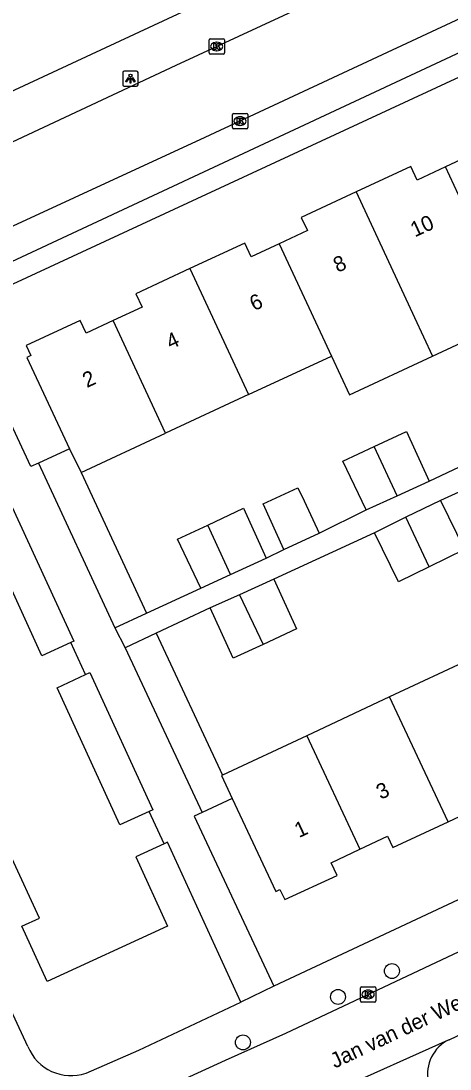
# Model space of a CAD drawing. Extents: x 160037 to 160839, y 385326 to 386441.
# Drawn here: x 160563.5 to 160591.7, y 385928.3 to 385997.1 of the extents above; entities that cross this region are included whole.
import ezdxf

# ---------------------------------------------------------------- set-up
doc = ezdxf.new("R2010")
doc.units = 0
for name, color, linetype in [('IMGEO_Boom', 7, 'Continuous'), ('IMGEO_Kolk', 7, 'Continuous'), ('IMGEO_Lichtpunt', 7, 'Continuous'), ('IMGEO_Openbare_ruimte_label', 7, 'Continuous'), ('IMGEO_Pand', 7, 'Continuous'), ('IMGEO_Pand_nummerreeks', 7, 'Continuous'), ('IMGEO_Rijbaan_lokaal_open', 7, 'Continuous'), ('IMGEO_Voetpad_open', 7, 'Continuous')]:
    doc.layers.add(name, color=color, linetype=linetype)

msp = doc.modelspace()

# ---------------------------------------------------------------- linework, layer by layer
at = {"layer": 'IMGEO_Boom'}
for centre in [(160587.869, 385934.766), (160584.336, 385933.07), (160578.098, 385930.082)]:
    msp.add_circle(centre, 0.489, dxfattribs=at)
at = {"layer": 'IMGEO_Kolk'}
for p, q in [((160575.879, 385994.972), (160575.879, 385995.824)), ((160575.954, 385995.898), (160576.806, 385995.898)), ((160576.367, 385995.678), (160576.392, 385995.678)), ((160576.88, 385995.824), (160576.88, 385994.972)), ((160576.39, 385995.118), (160576.365, 385995.118)), ((160576.806, 385994.898), (160575.954, 385994.898)), ((160577.41, 385990.079), (160577.41, 385990.931)), ((160577.485, 385991.005), (160578.337, 385991.005)), ((160578.411, 385990.931), (160578.411, 385990.079)), ((160577.921, 385990.225), (160577.896, 385990.225)), ((160577.898, 385990.785), (160577.923, 385990.785)), ((160578.337, 385990.005), (160577.485, 385990.005)), ((160585.808, 385932.806), (160585.808, 385933.658)), ((160585.883, 385933.732), (160586.735, 385933.732)), ((160586.296, 385933.512), (160586.321, 385933.512)), ((160586.809, 385933.658), (160586.809, 385932.806)), ((160586.735, 385932.732), (160585.883, 385932.732)), ((160586.319, 385932.952), (160586.294, 385932.952))]:
    msp.add_line(p, q, dxfattribs=at)
for points in [[(160575.879, 385994.972), (160575.879, 385995.824)], [(160575.954, 385995.898), (160576.806, 385995.898)], [(160576.88, 385995.824), (160576.88, 385994.972)], [(160576.2, 385995.598), (160576.323, 385995.598), (160576.323, 385995.447), (160576.453, 385995.598), (160576.617, 385995.598), (160576.471, 385995.447), (160576.624, 385995.198), (160576.472, 385995.198), (160576.387, 385995.362), (160576.323, 385995.295), (160576.323, 385995.198), (160576.2, 385995.198), (160576.2, 385995.598)], [(160576.806, 385994.898), (160575.954, 385994.898)], [(160577.41, 385990.079), (160577.41, 385990.931)], [(160577.485, 385991.005), (160578.337, 385991.005)], [(160578.411, 385990.931), (160578.411, 385990.079)], [(160577.731, 385990.705), (160577.854, 385990.705), (160577.854, 385990.554), (160577.984, 385990.705), (160578.148, 385990.705), (160578.002, 385990.554), (160578.155, 385990.305), (160578.003, 385990.305), (160577.918, 385990.469), (160577.854, 385990.402), (160577.854, 385990.305), (160577.731, 385990.305), (160577.731, 385990.705)], [(160578.337, 385990.005), (160577.485, 385990.005)], [(160585.808, 385932.806), (160585.808, 385933.658)], [(160585.883, 385933.732), (160586.735, 385933.732)], [(160586.129, 385933.432), (160586.252, 385933.432), (160586.252, 385933.281), (160586.382, 385933.432), (160586.546, 385933.432), (160586.4, 385933.281), (160586.553, 385933.032), (160586.401, 385933.032), (160586.316, 385933.196), (160586.252, 385933.129), (160586.252, 385933.032), (160586.129, 385933.032), (160586.129, 385933.432)], [(160586.809, 385933.658), (160586.809, 385932.806)], [(160586.735, 385932.732), (160585.883, 385932.732)]]:
    msp.add_lwpolyline(points, dxfattribs=at)
for centre, start, end in [((160575.956, 385995.822), 91.55205, 178.44795), ((160575.956, 385995.822), 91.55205, 178.44795), ((160576.804, 385995.822), 1.55205, 88.44795), ((160576.804, 385995.822), 1.55205, 88.44795), ((160575.956, 385994.974), 181.55205, 268.44795), ((160575.956, 385994.974), 181.55205, 268.44795), ((160576.804, 385994.974), 271.55205, 358.44795), ((160576.804, 385994.974), 271.55205, 358.44795), ((160577.487, 385990.929), 91.55205, 178.44795), ((160577.487, 385990.929), 91.55205, 178.44795), ((160578.335, 385990.929), 1.55205, 88.44795), ((160578.335, 385990.929), 1.55205, 88.44795), ((160577.487, 385990.081), 181.55205, 268.44795), ((160577.487, 385990.081), 181.55205, 268.44795), ((160578.335, 385990.081), 271.55205, 358.44795), ((160578.335, 385990.081), 271.55205, 358.44795), ((160585.885, 385933.656), 91.55205, 178.44795), ((160585.885, 385933.656), 91.55205, 178.44795), ((160586.733, 385933.656), 1.55205, 88.44795), ((160586.733, 385933.656), 1.55205, 88.44795), ((160585.885, 385932.808), 181.55205, 268.44795), ((160585.885, 385932.808), 181.55205, 268.44795), ((160586.733, 385932.808), 271.55205, 358.44795), ((160586.733, 385932.808), 271.55205, 358.44795)]:
    msp.add_arc(centre, 0.0765, start, end, dxfattribs=at)
for centre, major_axis, ratio, start_param, end_param in [((160576.366, 385995.398), (-0.387, 0.002), 0.722429, 4.712389, 7.853982), ((160576.391, 385995.398), (-0.39, 0.002), 0.717154, 1.570796, 4.712389), ((160577.897, 385990.505), (-0.387, 0.002), 0.722429, 4.712389, 7.853982), ((160577.922, 385990.505), (-0.39, 0.002), 0.717154, 1.570796, 4.712389), ((160586.295, 385933.232), (-0.387, 0.002), 0.722429, 4.712389, 7.853982), ((160586.32, 385933.232), (-0.39, 0.002), 0.717154, 1.570796, 4.712389)]:
    msp.add_ellipse(centre, major_axis=major_axis, ratio=ratio, start_param=start_param, end_param=end_param, dxfattribs=at)
at = {"layer": 'IMGEO_Lichtpunt'}
for p, q in [((160570.224, 385993.693), (160570.224, 385992.886)), ((160570.224, 385993.693), (160570.224, 385992.886)), ((160571.126, 385993.788), (160570.318, 385993.788)), ((160571.126, 385993.788), (160570.318, 385993.788)), ((160571.22, 385992.886), (160571.22, 385993.693)), ((160571.22, 385992.886), (160571.22, 385993.693)), ((160570.318, 385992.792), (160571.126, 385992.792)), ((160570.318, 385992.792), (160571.126, 385992.792))]:
    msp.add_line(p, q, dxfattribs=at)
for points in [[(160570.598, 385993.357), (160570.637, 385993.329), (160570.449, 385993.067), (160570.411, 385993.094), (160570.598, 385993.357)], [(160570.7, 385993.309), (160570.747, 385993.309), (160570.747, 385992.987), (160570.7, 385992.987), (160570.7, 385993.309)], [(160570.81, 385993.329), (160570.848, 385993.356), (160571.035, 385993.094), (160570.996, 385993.066), (160570.81, 385993.329)]]:
    msp.add_lwpolyline(points, dxfattribs=at)
msp.add_circle((160570.723, 385993.491), 0.0994, dxfattribs=at)
for centre, start, end in [((160570.318, 385993.693), 90, 180), ((160570.318, 385993.693), 90, 180), ((160571.126, 385993.693), 0, 90), ((160571.126, 385993.693), 0, 90), ((160570.318, 385992.886), 180, 270), ((160570.318, 385992.886), 180, 270), ((160571.126, 385992.886), 270, 0), ((160571.126, 385992.886), 270, 360)]:
    msp.add_arc(centre, 0.0946, start, end, dxfattribs=at)
at = {"layer": 'IMGEO_Pand'}
for points in [[(160596.402, 385990.911), (160592.942, 385989.302), (160593.355, 385988.414), (160591.376, 385987.494)], [(160591.376, 385987.494), (160589.525, 385986.633), (160589.107, 385987.53), (160585.516, 385985.86)], [(160594.791, 385980.159), (160591.376, 385987.494)], [(160585.516, 385985.86), (160581.927, 385984.191), (160582.33, 385983.325), (160580.479, 385982.464)], [(160585.516, 385985.86), (160589.35, 385977.628), (160590.531, 385975.092)], [(160580.479, 385982.464), (160578.631, 385981.605), (160578.215, 385982.5), (160574.622, 385980.829)], [(160580.479, 385982.464), (160583.909, 385975.098)], [(160574.622, 385980.829), (160571.073, 385979.178), (160571.478, 385978.308), (160569.587, 385977.429)], [(160574.622, 385980.829), (160578.469, 385972.568)], [(160590.531, 385975.092), (160595.971, 385977.625), (160594.791, 385980.159)], [(160569.587, 385977.429), (160567.818, 385976.606), (160567.433, 385977.433), (160563.891, 385975.786), (160564.193, 385975.135), (160563.922, 385975.009), (160566.713, 385969.008)], [(160573.029, 385970.038), (160569.587, 385977.429)], [(160578.469, 385972.568), (160583.909, 385975.098)], [(160583.909, 385975.098), (160585.091, 385972.559), (160590.531, 385975.092)], [(160578.469, 385972.568), (160573.029, 385970.038)], [(160572.921, 385943.098), (160571.064, 385942.246), (160573.147, 385937.703), (160565.264, 385934.088), (160563.601, 385937.714), (160564.751, 385938.242), (160562.949, 385942.171), (160561.722, 385941.608), (160558.431, 385948.782), (160559.572, 385949.305), (160557.791, 385953.188), (160556.599, 385952.641), (160553.275, 385959.891), (160554.378, 385960.396), (160552.568, 385964.342), (160551.411, 385963.811), (160549.712, 385967.518), (160557.611, 385971.14), (160559.721, 385966.539), (160561.65, 385967.424)], [(160567.481, 385967.458), (160573.029, 385970.038)], [(160586.704, 385969.161), (160588.823, 385970.153), (160590.305, 385966.892)], [(160566.713, 385969.008), (160564.681, 385968.062)], [(160566.713, 385969.008), (160567.481, 385967.458)], [(160586.185, 385965.007), (160584.661, 385968.206), (160586.704, 385969.161)], [(160588.221, 385965.938), (160586.704, 385969.161)], [(160564.681, 385968.062), (160569.695, 385957.28)], [(160567.481, 385967.458), (160571.767, 385958.243)], [(160588.221, 385965.938), (160590.305, 385966.892)], [(160580.79, 385962.418), (160579.436, 385965.396), (160581.709, 385966.459), (160582.109, 385965.605), (160583.104, 385963.476)], [(160586.185, 385965.007), (160588.221, 385965.938)], [(160591.056, 385965.634), (160588.794, 385964.522)], [(160591.056, 385965.634), (160592.638, 385962.42), (160590.324, 385961.281)], [(160566.801, 385956.31), (160564.911, 385955.443), (160560.748, 385964.52), (160562.593, 385965.367)], [(160575.791, 385964.01), (160578.143, 385965.11), (160579.626, 385961.848)], [(160575.334, 385959.884), (160573.81, 385963.083), (160575.791, 385964.01)], [(160577.274, 385960.772), (160575.791, 385964.01)], [(160588.794, 385964.522), (160586.73, 385963.506)], [(160590.324, 385961.281), (160588.794, 385964.522)], [(160580.79, 385962.418), (160583.104, 385963.476)], [(160590.324, 385961.281), (160588.312, 385960.291), (160586.73, 385963.506)], [(160577.274, 385960.772), (160579.626, 385961.848)], [(160575.334, 385959.884), (160577.274, 385960.772)], [(160580.122, 385960.46), (160577.876, 385959.444)], [(160580.122, 385960.46), (160581.604, 385957.199), (160579.429, 385956.188)], [(160577.876, 385959.444), (160575.956, 385958.576)], [(160577.876, 385959.444), (160579.429, 385956.188)], [(160579.429, 385956.188), (160577.466, 385955.275), (160575.956, 385958.576)], [(160569.695, 385957.28), (160571.767, 385958.243)], [(160572.413, 385956.913), (160570.37, 385955.957)], [(160572.413, 385956.913), (160576.762, 385947.617)], [(160567.768, 385954.202), (160566.801, 385956.31)], [(160570.37, 385955.957), (160575.42, 385945.16)], [(160593.155, 385955.286), (160587.72, 385952.743)], [(160571.942, 385945.234), (160570.028, 385944.357), (160565.905, 385953.348), (160567.768, 385954.202)], [(160587.72, 385952.743), (160582.285, 385950.201)], [(160591.553, 385944.557), (160587.72, 385952.743)], [(160582.285, 385950.201), (160576.762, 385947.617)], [(160582.285, 385950.201), (160585.772, 385942.755)], [(160576.762, 385947.617), (160576.7, 385947.588), (160577.402, 385946.087)], [(160591.553, 385944.557), (160595.124, 385946.227), (160594.76, 385947.004), (160596.624, 385947.876)], [(160577.402, 385946.087), (160575.42, 385945.16)], [(160577.402, 385946.087), (160580.255, 385939.987), (160580.527, 385940.114), (160580.838, 385939.449), (160584.272, 385941.038), (160583.883, 385941.871), (160585.772, 385942.755)], [(160572.921, 385943.098), (160571.942, 385945.234)], [(160585.772, 385942.755), (160587.584, 385943.603), (160587.931, 385942.862), (160591.553, 385944.557)]]:
    msp.add_lwpolyline(points, dxfattribs=at)
at = {"layer": 'IMGEO_Rijbaan_lokaal_open'}
for points in [[(160624.244, 386017.657), (160599.049, 386005.909), (160586.308, 386000), (160573.702, 385994.154), (160548.712, 385982.457), (160544.858, 385980.725), (160542.961, 385979.827)], [(160549.886, 385977.576), (160575.628, 385989.44), (160598.232, 386000), (160601.819, 386001.676), (160615.95, 386008.316)], [(160636.894, 385956.933), (160618.942, 385948.591), (160599.081, 385939.238), (160580.883, 385930.678), (160576.942, 385928.889), (160572.265, 385926.766)], [(160591.627, 385930.264), (160593.039, 385930.928)], [(160591.627, 385930.264), (160591.562, 385930.241), (160584.153, 385926.9), (160583.891, 385926.755)]]:
    msp.add_lwpolyline(points, dxfattribs=at)
msp.add_arc((160592.675, 385928.036), 2.462, 115.20163, 192.00333, dxfattribs=at)
at = {"layer": 'IMGEO_Voetpad_open'}
for points in [[(160622.154, 386025.452), (160624.237, 386021.001), (160579.142, 386000), (160554.595, 385988.568)], [(160614.097, 386005.215), (160602.999, 386000), (160553.955, 385977.098)], [(160559.377, 385978.143), (160606.491, 386000), (160616.633, 386004.705)], [(160564.681, 385968.062), (160564.189, 385967.847), (160559.377, 385978.143)], [(160590.305, 385966.892), (160597.062, 385970.079)], [(160597.6, 385968.592), (160591.056, 385965.634)], [(160563.989, 385929.826), (160547.446, 385965.457), (160546.192, 385968.048)], [(160562.593, 385965.367), (160562.835, 385965.478), (160566.998, 385956.4), (160566.801, 385956.31)], [(160583.104, 385963.476), (160586.185, 385965.007)], [(160586.73, 385963.506), (160580.122, 385960.46)], [(160579.626, 385961.848), (160580.79, 385962.418)], [(160636.788, 385960.304), (160580.126, 385933.763)], [(160571.767, 385958.243), (160575.334, 385959.884)], [(160575.956, 385958.576), (160572.413, 385956.913)], [(160569.695, 385957.28), (160570.37, 385955.957)], [(160567.768, 385954.202), (160568.054, 385954.333), (160572.178, 385945.342), (160571.942, 385945.234)], [(160575.42, 385945.16), (160574.908, 385944.92), (160580.126, 385933.763)], [(160577.96, 385932.728), (160573.16, 385943.208), (160572.921, 385943.098)], [(160580.126, 385933.763), (160577.96, 385932.728)], [(160567.808, 385928.068), (160571.264, 385929.58), (160577.96, 385932.728)]]:
    msp.add_lwpolyline(points, dxfattribs=at)
msp.add_arc((160566.828, 385930.966), 3.06, 201.88397, 288.67997, dxfattribs=at)

# ---------------------------------------------------------------- texts
at = {"layer": 'IMGEO_Openbare_ruimte_label'}
msp.add_text('Jan van der Wegestraat', height=1, rotation=25.20722, dxfattribs=at).set_placement((160584.124, 385928.362))
at = {"layer": 'IMGEO_Pand_nummerreeks'}
for s, rotation, p in [('10', 24.6601, (160589.375, 385982.872)), ('8', 24.6601, (160584.312, 385980.548)), ('6', 24.66083, (160578.826, 385978.029)), ('4', 24.66083, (160573.345, 385975.512)), ('2', 24.66083, (160567.862, 385972.994)), ('3', 25.08028, (160587.135, 385945.989)), ('1', 25.08028, (160581.773, 385943.479))]:
    msp.add_text(s, height=1, rotation=rotation, dxfattribs=at).set_placement(p)

doc.saveas('drawing.dxf')
